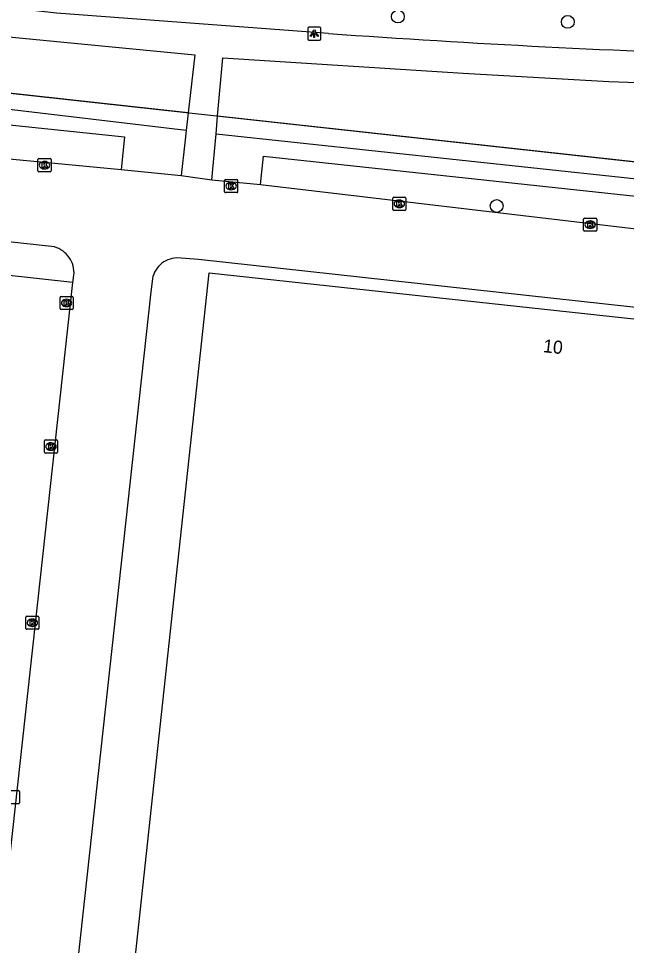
# Model space of a CAD drawing. Extents: x 162186 to 163152, y 385513 to 386513.
# Drawn here: x 162544.8 to 162591.3, y 386358.9 to 386429.8 of the extents above; entities that cross this region are included whole.
import ezdxf

# ---------------------------------------------------------------- set-up
doc = ezdxf.new("R2010")
doc.units = 0
for name, color, linetype in [('IMGEO_Boom', 7, 'Continuous'), ('IMGEO_Haag', 7, 'Continuous'), ('IMGEO_Hek', 7, 'Continuous'), ('IMGEO_Kolk', 7, 'Continuous'), ('IMGEO_Lichtpunt', 7, 'Continuous'), ('IMGEO_Pand', 7, 'Continuous'), ('IMGEO_Pand_nummerreeks', 7, 'Continuous'), ('IMGEO_Parkeervlak_open', 7, 'Continuous'), ('IMGEO_Rijbaan_lokaal_open', 7, 'Continuous'), ('IMGEO_Voetpad_open', 7, 'Continuous')]:
    doc.layers.add(name, color=color, linetype=linetype)

msp = doc.modelspace()

# ---------------------------------------------------------------- linework, layer by layer
at = {"layer": 'IMGEO_Boom'}
for centre in [(162573.835, 386429.999), (162586.829, 386429.592), (162581.391, 386415.508)]:
    msp.add_circle(centre, 0.489, dxfattribs=at)
at = {"layer": 'IMGEO_Haag'}
for points in [[(162557.801, 386422.634), (162531.347, 386425.536)], [(162557.65, 386421.284), (162531.223, 386424.409), (162531.076, 386423.082)], [(162630.265, 386414.683), (162560.05, 386422.387)], [(162559.928, 386421.015), (162621.882, 386414.389), (162621.69, 386412.594), (162625.366, 386412.225), (162625.216, 386410.063), (162628.47, 386409.893), (162622.915, 386359.787), (162624.093, 386359.703), (162630.322, 386412.733)]]:
    msp.add_lwpolyline(points, dxfattribs=at)
at = {"layer": 'IMGEO_Hek'}
msp.add_lwpolyline([(162523.527, 386426.394), (162630.265, 386414.683)], dxfattribs=at)
at = {"layer": 'IMGEO_Kolk'}
for p, q in [((162546.388, 386419.127), (162547.24, 386419.127)), ((162546.313, 386418.201), (162546.313, 386419.053)), ((162546.801, 386418.907), (162546.826, 386418.907)), ((162547.314, 386419.053), (162547.314, 386418.201)), ((162547.24, 386418.127), (162546.388, 386418.127)), ((162546.824, 386418.347), (162546.799, 386418.347)), ((162560.583, 386416.599), (162560.583, 386417.451)), ((162560.658, 386417.525), (162561.51, 386417.525)), ((162561.071, 386417.305), (162561.096, 386417.305)), ((162561.584, 386417.451), (162561.584, 386416.599)), ((162561.51, 386416.525), (162560.658, 386416.525)), ((162561.094, 386416.745), (162561.069, 386416.745)), ((162573.443, 386415.243), (162573.443, 386416.095)), ((162573.518, 386416.169), (162574.37, 386416.169)), ((162573.931, 386415.949), (162573.956, 386415.949)), ((162574.444, 386416.095), (162574.444, 386415.243)), ((162574.37, 386415.169), (162573.518, 386415.169)), ((162573.954, 386415.389), (162573.929, 386415.389)), ((162588.042, 386413.655), (162588.042, 386414.507)), ((162588.117, 386414.581), (162588.969, 386414.581)), ((162588.53, 386414.361), (162588.555, 386414.361)), ((162589.043, 386414.507), (162589.043, 386413.655)), ((162588.969, 386413.581), (162588.117, 386413.581)), ((162588.553, 386413.801), (162588.528, 386413.801)), ((162548, 386407.658), (162548, 386408.51)), ((162548.075, 386408.584), (162548.927, 386408.584)), ((162549.001, 386408.51), (162549.001, 386407.658)), ((162548.511, 386407.804), (162548.486, 386407.804)), ((162548.488, 386408.364), (162548.513, 386408.364)), ((162548.927, 386407.584), (162548.075, 386407.584)), ((162546.812, 386396.675), (162546.812, 386397.527)), ((162546.887, 386397.601), (162547.739, 386397.601)), ((162547.3, 386397.381), (162547.325, 386397.381)), ((162547.813, 386397.527), (162547.813, 386396.675)), ((162547.739, 386396.601), (162546.887, 386396.601)), ((162547.323, 386396.821), (162547.298, 386396.821)), ((162545.387, 386383.19), (162545.387, 386384.042)), ((162545.462, 386384.116), (162546.314, 386384.116)), ((162545.875, 386383.896), (162545.9, 386383.896)), ((162546.388, 386384.042), (162546.388, 386383.19)), ((162546.314, 386383.116), (162545.462, 386383.116)), ((162545.898, 386383.336), (162545.873, 386383.336)), ((162543.976, 386370.771), (162544.828, 386370.771)), ((162544.902, 386370.697), (162544.902, 386369.845)), ((162544.828, 386369.771), (162543.976, 386369.771))]:
    msp.add_line(p, q, dxfattribs=at)
for points in [[(162546.388, 386419.127), (162547.24, 386419.127)], [(162546.313, 386418.201), (162546.313, 386419.053)], [(162546.634, 386418.827), (162546.757, 386418.827), (162546.757, 386418.676), (162546.887, 386418.827), (162547.051, 386418.827), (162546.905, 386418.676), (162547.058, 386418.427), (162546.906, 386418.427), (162546.821, 386418.591), (162546.757, 386418.524), (162546.757, 386418.427), (162546.634, 386418.427), (162546.634, 386418.827)], [(162547.314, 386419.053), (162547.314, 386418.201)], [(162547.24, 386418.127), (162546.388, 386418.127)], [(162560.583, 386416.599), (162560.583, 386417.451)], [(162560.658, 386417.525), (162561.51, 386417.525)], [(162560.904, 386417.225), (162561.027, 386417.225), (162561.027, 386417.074), (162561.157, 386417.225), (162561.321, 386417.225), (162561.175, 386417.074), (162561.328, 386416.825), (162561.176, 386416.825), (162561.091, 386416.989), (162561.027, 386416.922), (162561.027, 386416.825), (162560.904, 386416.825), (162560.904, 386417.225)], [(162561.584, 386417.451), (162561.584, 386416.599)], [(162561.51, 386416.525), (162560.658, 386416.525)], [(162573.443, 386415.243), (162573.443, 386416.095)], [(162573.518, 386416.169), (162574.37, 386416.169)], [(162573.764, 386415.869), (162573.887, 386415.869), (162573.887, 386415.718), (162574.017, 386415.869), (162574.181, 386415.869), (162574.035, 386415.718), (162574.188, 386415.469), (162574.036, 386415.469), (162573.951, 386415.633), (162573.887, 386415.566), (162573.887, 386415.469), (162573.764, 386415.469), (162573.764, 386415.869)], [(162574.444, 386416.095), (162574.444, 386415.243)], [(162574.37, 386415.169), (162573.518, 386415.169)], [(162588.042, 386413.655), (162588.042, 386414.507)], [(162588.117, 386414.581), (162588.969, 386414.581)], [(162588.363, 386414.281), (162588.486, 386414.281), (162588.486, 386414.13), (162588.616, 386414.281), (162588.78, 386414.281), (162588.634, 386414.13), (162588.787, 386413.881), (162588.635, 386413.881), (162588.55, 386414.045), (162588.486, 386413.978), (162588.486, 386413.881), (162588.363, 386413.881), (162588.363, 386414.281)], [(162589.043, 386414.507), (162589.043, 386413.655)], [(162588.969, 386413.581), (162588.117, 386413.581)], [(162548, 386407.658), (162548, 386408.51)], [(162548.075, 386408.584), (162548.927, 386408.584)], [(162549.001, 386408.51), (162549.001, 386407.658)], [(162548.321, 386408.284), (162548.444, 386408.284), (162548.444, 386408.133), (162548.574, 386408.284), (162548.738, 386408.284), (162548.592, 386408.133), (162548.745, 386407.884), (162548.593, 386407.884), (162548.508, 386408.048), (162548.444, 386407.981), (162548.444, 386407.884), (162548.321, 386407.884), (162548.321, 386408.284)], [(162548.927, 386407.584), (162548.075, 386407.584)], [(162546.812, 386396.675), (162546.812, 386397.527)], [(162546.887, 386397.601), (162547.739, 386397.601)], [(162547.133, 386397.301), (162547.256, 386397.301), (162547.256, 386397.15), (162547.386, 386397.301), (162547.55, 386397.301), (162547.404, 386397.15), (162547.557, 386396.901), (162547.405, 386396.901), (162547.32, 386397.065), (162547.256, 386396.998), (162547.256, 386396.901), (162547.133, 386396.901), (162547.133, 386397.301)], [(162547.813, 386397.527), (162547.813, 386396.675)], [(162547.739, 386396.601), (162546.887, 386396.601)], [(162545.387, 386383.19), (162545.387, 386384.042)], [(162545.462, 386384.116), (162546.314, 386384.116)], [(162545.708, 386383.816), (162545.831, 386383.816), (162545.831, 386383.665), (162545.961, 386383.816), (162546.125, 386383.816), (162545.979, 386383.665), (162546.132, 386383.416), (162545.98, 386383.416), (162545.895, 386383.58), (162545.831, 386383.513), (162545.831, 386383.416), (162545.708, 386383.416), (162545.708, 386383.816)], [(162546.388, 386384.042), (162546.388, 386383.19)], [(162546.314, 386383.116), (162545.462, 386383.116)], [(162543.976, 386370.771), (162544.828, 386370.771)], [(162544.902, 386370.697), (162544.902, 386369.845)], [(162544.828, 386369.771), (162543.976, 386369.771)]]:
    msp.add_lwpolyline(points, dxfattribs=at)
for centre, start, end in [((162546.39, 386419.051), 91.55205, 178.44795), ((162546.39, 386419.051), 91.55205, 178.44795), ((162547.238, 386419.051), 1.55205, 88.44795), ((162547.238, 386419.051), 1.55205, 88.44795), ((162546.39, 386418.203), 181.55205, 268.44795), ((162546.39, 386418.203), 181.55205, 268.44795), ((162547.238, 386418.203), 271.55205, 358.44795), ((162547.238, 386418.203), 271.55205, 358.44795), ((162560.66, 386417.449), 91.55205, 178.44795), ((162560.66, 386417.449), 91.55205, 178.44795), ((162561.508, 386417.449), 1.55205, 88.44795), ((162561.508, 386417.449), 1.55205, 88.44795), ((162560.66, 386416.601), 181.55205, 268.44795), ((162560.66, 386416.601), 181.55205, 268.44795), ((162561.508, 386416.601), 271.55205, 358.44795), ((162561.508, 386416.601), 271.55205, 358.44795), ((162573.52, 386416.093), 91.55205, 178.44795), ((162573.52, 386416.093), 91.55205, 178.44795), ((162574.368, 386416.093), 1.55205, 88.44795), ((162574.368, 386416.093), 1.55205, 88.44795), ((162573.52, 386415.245), 181.55205, 268.44795), ((162573.52, 386415.245), 181.55205, 268.44795), ((162574.368, 386415.245), 271.55205, 358.44795), ((162574.368, 386415.245), 271.55205, 358.44795), ((162588.119, 386414.505), 91.55205, 178.44795), ((162588.119, 386414.505), 91.55205, 178.44795), ((162588.967, 386414.505), 1.55205, 88.44795), ((162588.967, 386414.505), 1.55205, 88.44795), ((162588.119, 386413.657), 181.55205, 268.44795), ((162588.119, 386413.657), 181.55205, 268.44795), ((162588.967, 386413.657), 271.55205, 358.44795), ((162588.967, 386413.657), 271.55205, 358.44795), ((162548.077, 386408.508), 91.55205, 178.44795), ((162548.077, 386408.508), 91.55205, 178.44795), ((162548.925, 386408.508), 1.55205, 88.44795), ((162548.925, 386408.508), 1.55205, 88.44795), ((162548.077, 386407.66), 181.55205, 268.44795), ((162548.077, 386407.66), 181.55205, 268.44795), ((162548.925, 386407.66), 271.55205, 358.44795), ((162548.925, 386407.66), 271.55205, 358.44795), ((162546.889, 386397.525), 91.55205, 178.44795), ((162546.889, 386397.525), 91.55205, 178.44795), ((162547.737, 386397.525), 1.55205, 88.44795), ((162547.737, 386397.525), 1.55205, 88.44795), ((162546.889, 386396.677), 181.55205, 268.44795), ((162546.889, 386396.677), 181.55205, 268.44795), ((162547.737, 386396.677), 271.55205, 358.44795), ((162547.737, 386396.677), 271.55205, 358.44795), ((162545.464, 386384.04), 91.55205, 178.44795), ((162545.464, 386384.04), 91.55205, 178.44795), ((162546.312, 386384.04), 1.55205, 88.44795), ((162546.312, 386384.04), 1.55205, 88.44795), ((162545.464, 386383.192), 181.55205, 268.44795), ((162545.464, 386383.192), 181.55205, 268.44795), ((162546.312, 386383.192), 271.55205, 358.44795), ((162546.312, 386383.192), 271.55205, 358.44795), ((162544.826, 386370.695), 1.55205, 88.44795), ((162544.826, 386370.695), 1.55205, 88.44795), ((162544.826, 386369.847), 271.55205, 358.44795), ((162544.826, 386369.847), 271.55205, 358.44795)]:
    msp.add_arc(centre, 0.0765, start, end, dxfattribs=at)
for centre, major_axis, ratio, start_param, end_param in [((162546.8, 386418.627), (-0.387, 0.002), 0.722429, 4.712389, 7.853982), ((162546.825, 386418.627), (-0.39, 0.002), 0.717154, 1.570796, 4.712389), ((162561.07, 386417.025), (-0.387, 0.002), 0.722429, 4.712389, 7.853982), ((162561.095, 386417.025), (-0.39, 0.002), 0.717154, 1.570796, 4.712389), ((162573.93, 386415.669), (-0.387, 0.002), 0.722429, 4.712389, 7.853982), ((162573.955, 386415.669), (-0.39, 0.002), 0.717154, 1.570796, 4.712389), ((162588.529, 386414.081), (-0.387, 0.002), 0.722429, 4.712389, 7.853982), ((162588.554, 386414.081), (-0.39, 0.002), 0.717154, 1.570796, 4.712389), ((162548.487, 386408.084), (-0.387, 0.002), 0.722429, 4.712389, 7.853982), ((162548.512, 386408.084), (-0.39, 0.002), 0.717154, 1.570796, 4.712389), ((162547.299, 386397.101), (-0.387, 0.002), 0.722429, 4.712389, 7.853982), ((162547.324, 386397.101), (-0.39, 0.002), 0.717154, 1.570796, 4.712389), ((162545.874, 386383.616), (-0.387, 0.002), 0.722429, 4.712389, 7.853982), ((162545.899, 386383.616), (-0.39, 0.002), 0.717154, 1.570796, 4.712389)]:
    msp.add_ellipse(centre, major_axis=major_axis, ratio=ratio, start_param=start_param, end_param=end_param, dxfattribs=at)
at = {"layer": 'IMGEO_Lichtpunt'}
for p, q in [((162566.943, 386429.096), (162566.943, 386428.289)), ((162566.943, 386429.096), (162566.943, 386428.289)), ((162567.845, 386429.191), (162567.037, 386429.191)), ((162567.845, 386429.191), (162567.037, 386429.191)), ((162567.939, 386428.289), (162567.939, 386429.096)), ((162567.939, 386428.289), (162567.939, 386429.096)), ((162567.037, 386428.195), (162567.845, 386428.195)), ((162567.037, 386428.195), (162567.845, 386428.195))]:
    msp.add_line(p, q, dxfattribs=at)
for points in [[(162567.317, 386428.76), (162567.356, 386428.732), (162567.168, 386428.47), (162567.13, 386428.497), (162567.317, 386428.76)], [(162567.419, 386428.712), (162567.466, 386428.712), (162567.466, 386428.39), (162567.419, 386428.39), (162567.419, 386428.712)], [(162567.529, 386428.732), (162567.567, 386428.759), (162567.754, 386428.497), (162567.715, 386428.469), (162567.529, 386428.732)]]:
    msp.add_lwpolyline(points, dxfattribs=at)
msp.add_circle((162567.442, 386428.894), 0.0994, dxfattribs=at)
for centre, start, end in [((162567.037, 386429.096), 90, 180), ((162567.037, 386429.096), 90, 180), ((162567.845, 386429.096), 0, 90), ((162567.845, 386429.096), 0, 90), ((162567.037, 386428.289), 180, 270), ((162567.037, 386428.289), 180, 270), ((162567.845, 386428.289), 270, 0), ((162567.845, 386428.289), 270, 360)]:
    msp.add_arc(centre, 0.0946, start, end, dxfattribs=at)
at = {"layer": 'IMGEO_Pand'}
msp.add_lwpolyline([(162603.751, 386323.413), (162584.111, 386325.529), (162584.259, 386326.946), (162570.371, 386328.537), (162570.2, 386327.044), (162550.572, 386329.166), (162552.51, 386347.22), (162550.959, 386347.389), (162551.394, 386351.387), (162554.466, 386351.14), (162554.494, 386351.401), (162554.962, 386355.747), (162555.001, 386356.112), (162553.579, 386356.265), (162559.406, 386410.398), (162612.582, 386404.614), (162607.724, 386359.738), (162609.275, 386359.57), (162608.842, 386355.576), (162607.28, 386355.744), (162605.841, 386355.904), (162605.495, 386352.753), (162606.924, 386352.615), (162603.751, 386323.413)], dxfattribs=at)
at = {"layer": 'IMGEO_Parkeervlak_open'}
for points in [[(162531.076, 386423.082), (162533.6, 386422.798), (162552.933, 386420.803), (162552.688, 386418.284)], [(162563.323, 386417.145), (162563.553, 386419.326), (162619.784, 386413.265), (162619.479, 386410.523)], [(162548.989, 386409.64), (162538.075, 386410.846)]]:
    msp.add_lwpolyline(points, dxfattribs=at)
at = {"layer": 'IMGEO_Rijbaan_lokaal_open'}
for points in [[(162530.442, 386420.419), (162552.688, 386418.284)], [(162552.688, 386418.284), (162557.263, 386417.833)], [(162557.263, 386417.833), (162559.619, 386417.516)], [(162559.619, 386417.516), (162563.323, 386417.145)], [(162563.323, 386417.145), (162619.479, 386410.523)], [(162548.989, 386409.64), (162549.073, 386410.4), (162549.064, 386410.577), (162549.04, 386410.751), (162549.001, 386410.924), (162548.947, 386411.092), (162548.88, 386411.255), (162548.799, 386411.412), (162548.704, 386411.561), (162548.598, 386411.702), (162548.479, 386411.833), (162548.35, 386411.954), (162548.212, 386412.063), (162548.064, 386412.16), (162547.909, 386412.244), (162547.747, 386412.315), (162547.58, 386412.372), (162540.07, 386413.207)], [(162614.804, 386405.248), (162558.579, 386411.402), (162556.931, 386411.533), (162556.755, 386411.52), (162556.581, 386411.491), (162556.411, 386411.447), (162556.245, 386411.388), (162556.085, 386411.314), (162555.932, 386411.225), (162555.788, 386411.124), (162555.654, 386411.01), (162555.53, 386410.884), (162555.418, 386410.748), (162555.319, 386410.602), (162555.234, 386410.448), (162555.162, 386410.287), (162555.106, 386410.12), (162555.064, 386409.948), (162554.911, 386408.696), (162548.152, 386346.88), (162551.757, 386346.596)], [(162543.625, 386360.744), (162548.989, 386409.64)]]:
    msp.add_lwpolyline(points, dxfattribs=at)
at = {"layer": 'IMGEO_Voetpad_open'}
for points in [[(162568.529, 386428.701), (162547.725, 386430.257), (162542.087, 386430.897), (162535.416, 386431.622)], [(162524.072, 386430.458), (162542.725, 386428.564), (162558.3, 386427.081), (162557.801, 386422.634)], [(162560.05, 386422.387), (162560.444, 386426.841), (162578.841, 386425.678), (162589.955, 386425.017), (162599.446, 386424.695), (162615.439, 386424.207), (162618.592, 386424.271), (162627.034, 386424.296)], [(162557.801, 386422.634), (162557.65, 386421.284)], [(162559.928, 386421.015), (162560.05, 386422.387)], [(162557.65, 386421.284), (162557.543, 386420.328), (162557.263, 386417.833)], [(162559.619, 386417.516), (162559.928, 386421.015)]]:
    msp.add_lwpolyline(points, dxfattribs=at)
msp.add_arc((162628.543, 387277.419), 850.837, 265.955266, 268.192817, dxfattribs=at)

# ---------------------------------------------------------------- texts
at = {"layer": 'IMGEO_Pand_nummerreeks'}
msp.add_text('10', height=1, rotation=353.79229, dxfattribs=at).set_placement((162584.911, 386404.325))

doc.saveas('drawing.dxf')
